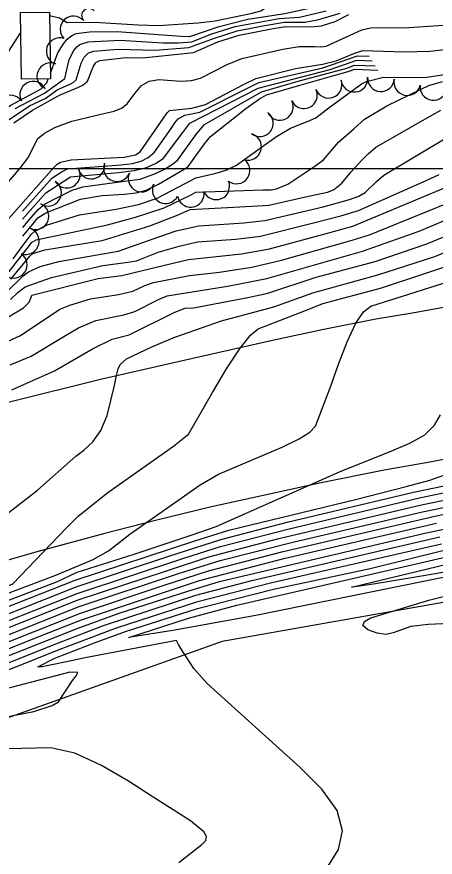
# Model space of a CAD drawing. Extents: x 79600 to 91800, y 75600 to 84400.
# Drawn here: x 88269 to 88582, y 80485 to 81114 of the extents above; entities that cross this region are included whole.
import ezdxf

# ---------------------------------------------------------------- set-up
doc = ezdxf.new("R2010")
doc.units = 0
for name, color, linetype in [('084-090$0$BLDG', 7, 'Continuous'), ('084-090$0$GRID', 7, 'Continuous'), ('084-090$0$INDEX', 7, 'Continuous'), ('084-090$0$INTER', 7, 'Continuous'), ('084-090$0$INTERSTATE', 7, 'Continuous'), ('084-090$0$RECREATION', 7, 'Continuous'), ('084-090$0$TREES', 7, 'Continuous')]:
    doc.layers.add(name, color=color, linetype=linetype)

msp = doc.modelspace()

# ---------------------------------------------------------------- linework, layer by layer
at = {"layer": '084-090$0$BLDG'}
msp.add_lwpolyline([(88271.87, 81116.82), (88293.44, 81117.16), (88294.24, 81067.33), (88272.67, 81066.98)], close=True, dxfattribs=at)
at = {"layer": '084-090$0$GRID'}
msp.add_line((90000, 81000), (85000, 81000), dxfattribs=at)
at = {"layer": '084-090$0$INDEX'}
for points in [[(88266.71, 81034.56), (88280.87, 81043.93), (88301.03, 81055.24), (88313.06, 81060.01), (88318.5, 81062.66), (88322.03, 81065.55), (88326.17, 81076.29), (88328.12, 81079.6), (88331.1, 81080.98), (88350.81, 81083.37), (88363.04, 81083.11), (88396.81, 81086.52), (88401.22, 81086.93), (88419.44, 81094.97), (88435.55, 81100.05), (88460.99, 81104.92), (88470.38, 81106.57), (88489.28, 81106.14), (88497.05, 81107.05), (88507.29, 81110.25), (88517.52, 81115.35)], [(88260, 80987.14), (88271.58, 81000.48), (88277.19, 81007.97), (88282.28, 81017.71), (88284.56, 81022.45), (88289.68, 81026.71), (88297.46, 81030.96), (88310.12, 81035.76), (88335.08, 81041.73), (88341.83, 81043.23), (88347.33, 81045.38), (88351.55, 81048.66), (88357.47, 81056.48), (88362.43, 81062.33), (88368.18, 81065.7), (88375.27, 81066.87), (88391.87, 81065.63), (88399.78, 81066.04), (88406.45, 81067.79), (88426.55, 81078.08), (88437.53, 81082.62), (88468.07, 81089.46), (88480.32, 81091.63), (88491.92, 81091.55), (88496.72, 81091.37), (88500.56, 81091.64), (88527.33, 81103.91), (88533.92, 81105.56), (88562.47, 81105.81), (88621.71, 81109.58)], [(88257.06, 80956.08), (88296.81, 81001.06), (88299.26, 81003.41), (88301.86, 81005.05), (88309.65, 81006.72), (88349.35, 81008.83), (88357.95, 81010.52), (88361.38, 81012.75), (88378.97, 81037.88), (88381.53, 81041.8), (88383.43, 81043.58), (88400.18, 81045.4), (88410.39, 81048.22), (88439.71, 81063.62), (88448.1, 81067.64), (88477.57, 81075.04), (88497.93, 81078.2), (88508.11, 81080.73), (88521.36, 81086.29), (88528.01, 81088.46), (88558.98, 81087.64), (88578.45, 81088.02), (88645.02, 81095.64)], [(88266.4, 80932.68), (88272.95, 80942), (88279.85, 80950.84), (88282.62, 80953.46), (88291.23, 80957.8), (88316, 80965.61), (88343.45, 80969.8), (88360.1, 80973.41), (88374.22, 80978.1), (88395.01, 80989.15), (88403.03, 80993.4), (88417.18, 80996.59), (88425.75, 80999.07), (88433.39, 81002.85), (88452.21, 81016.3), (88463.35, 81024.14), (88474, 81030.44), (88487.25, 81035.65), (88492.97, 81038.11), (88503.9, 81046.77), (88519.22, 81057.86), (88526.96, 81063.49), (88530.76, 81065.39), (88543.56, 81068.58), (88574.29, 81068.39), (88678.68, 81083.99)], [(88248.75, 80881.13), (88274, 80896.22), (88278.4, 80900.29), (88279.49, 80903.46), (88280.19, 80905.53), (88329.88, 80918.05), (88347.63, 80920.25), (88378.7, 80927.66), (88397.5, 80932.15), (88437.32, 80936.4), (88458.1, 80940.19), (88498.78, 80951.25), (88520.56, 80957.2), (88596.57, 80988.73)], [(87888.05, 80537.83), (87919.04, 80548.18), (87976.66, 80572.2), (88005.79, 80582.39), (88255.34, 80685.54), (88266.13, 80689.85), (88305.99, 80731.49), (88315.08, 80740.33), (88337.24, 80758.1), (88386.24, 80792.67), (88397.56, 80801.56), (88415.54, 80832.88), (88426.11, 80850.57), (88436.23, 80866.03), (88444.08, 80875.62), (88449.74, 80880.32), (88485.07, 80894.05), (88498.03, 80899.32), (88541.41, 80910.75), (88606.98, 80932.55)], [(87888.97, 80515.46), (87898.78, 80519.97), (87923.73, 80525.97), (88007.4, 80557.21), (88229.28, 80649.08), (88314.22, 80682.6), (88393.97, 80708.96), (88421.54, 80717.7), (88472.88, 80730.94), (88571.52, 80754.2), (88675.05, 80775.47), (88727.59, 80786.11), (88792.5, 80794.82), (88880.8, 80811.65), (88905.44, 80815.95), (88941.52, 80818.82), (89037.37, 80830.77), (89070.19, 80836.22), (89157.51, 80845.12), (89221.65, 80853.53), (89264.54, 80857.84)], [(87891.8, 80491.97), (87900.28, 80496.23), (87908.34, 80499.57), (87932.67, 80504.79), (87985.21, 80522.95), (88193.58, 80608.71), (88314.15, 80656.42), (88345.58, 80667.87), (88397.13, 80684.35), (88420.71, 80691.45), (88574.54, 80727.65), (88719.01, 80757.83)]]:
    msp.add_lwpolyline(points, dxfattribs=at)
msp.add_lwpolyline([(88786.07, 80734.37), (88684.17, 80714.74), (88570.48, 80695.18), (88537.53, 80689.87), (88527.36, 80688.29), (88521.89, 80687.53), (88519.64, 80687.38), (88598.2, 80706.19), (88749.5, 80737.96), (88762.74, 80740.76), (88811.17, 80745.73), (88839.61, 80750.25), (88856.07, 80752.81), (88872.3, 80755.05), (88879.86, 80755.48), (88857.16, 80749.1), (88795.52, 80735.95)], close=True, dxfattribs=at)
at = {"layer": '084-090$0$INTER'}
for points in [[(88293.48, 81114.67), (88300.88, 81113.04), (88306.72, 81109.44), (88327.28, 81109.78), (88360, 81107.71), (88375.1, 81107.13), (88404.79, 81109.19), (88417.55, 81110.73), (88445.21, 81116.53), (88451.67, 81118.29), (88460.95, 81124.18), (88469.06, 81125.96), (88516.59, 81146.26), (88534.44, 81153.68), (88547.2, 81157.14), (88554.63, 81158.32), (88561.54, 81158.55), (88572.95, 81155.9), (88579.67, 81154.39), (88588.43, 81153.63)], [(88294.17, 81071.69), (88297.92, 81082.03), (88299.65, 81086.67), (88303.91, 81093.59), (88306.76, 81096.95), (88309.88, 81099.49), (88313.52, 81101.18), (88323.46, 81102.56), (88344.1, 81102.78), (88392.06, 81099.27), (88398.57, 81098.99), (88420.61, 81106.57), (88442.06, 81111.96), (88469.71, 81116.22), (88491.41, 81120.9), (88518.66, 81128.67), (88529.45, 81132.17), (88537.73, 81133.62), (88612.1, 81134.09)], [(88262.67, 81036.53), (88278.59, 81047.06), (88290.79, 81052.95), (88299.36, 81059.22), (88307.67, 81062.86), (88311.23, 81064.61), (88313.54, 81066.53), (88317.24, 81079.02), (88319.54, 81083.63), (88322.59, 81086.68), (88326.73, 81088.04), (88344.59, 81089.48), (88372.74, 81088.66), (88397.8, 81090.7), (88416.92, 81097.84), (88434.03, 81103.21), (88453.19, 81107.04), (88469.38, 81109.76), (88484.94, 81109.82), (88495.17, 81111.67), (88511.08, 81116.39)], [(88267.79, 81045.09), (88289.85, 81056.72), (88302.27, 81065.71), (88305.05, 81067.51), (88308.32, 81081.75), (88311.72, 81088.57), (88313.88, 81091.17), (88316.24, 81093.08), (88322.37, 81095.1), (88346.34, 81096.31), (88378.43, 81094.23), (88390.2, 81094.14), (88399.97, 81094.93), (88414.39, 81100.72), (88432.51, 81106.37), (88465.56, 81112.5), (88480.59, 81113.51), (88500.65, 81118.26)], [(88237.03, 81055.56), (88242.46, 81059.61), (88246.12, 81062.05), (88272.11, 81101.92)], [(88273.33, 80968.29), (88291.48, 80988.85), (88295.36, 80992.98), (88302.89, 80997.99), (88306.98, 80999.92), (88347.26, 81003.02), (88355.54, 81004.14), (88362.1, 81005.82), (88367.35, 81008.46), (88372, 81012.5), (88384.57, 81030.18), (88387.44, 81034.5), (88389.82, 81037.39), (88394.93, 81040.13), (88406.02, 81042.39), (88442.34, 81060.73), (88450.22, 81064.65), (88498.17, 81075.57), (88524.17, 81084.43), (88532.9, 81084.32)], [(88273.41, 80962.3), (88290.75, 80982.21), (88309.23, 80993.99), (88345.17, 80997.21), (88356.9, 80998.81), (88366.25, 81001.11), (88373.33, 81004.16), (88378.78, 81007.98), (88393.35, 81027.19), (88398.45, 81034.13), (88449.76, 81060.44), (88503.69, 81074.24), (88523.64, 81081.19), (88535, 81080.89)], [(88273.5, 80956.09), (88280.07, 80963.98), (88285.02, 80969.63), (88289.65, 80973.74), (88299.95, 80978.94), (88310.55, 80984.01), (88318.52, 80986.5), (88349.31, 80990.92), (88361.3, 80992.41), (88372.82, 80996.55), (88379.61, 80999.89), (88385.55, 81003.46), (88389.69, 81006.84), (88403.91, 81026.45), (88409.57, 81033.26), (88452.29, 81057.56), (88479.58, 81065.6), (88516.12, 81075.31), (88521.86, 81077.44), (88537.38, 81077.03)], [(88273.58, 80949.8), (88280.95, 80958.75), (88284.67, 80963.44), (88290.75, 80967.15), (88316.84, 80977.32), (88332.97, 80980.16), (88349.56, 80981.03), (88358.28, 80982.06), (88365.91, 80984.1), (88375.22, 80988.47), (88394.45, 80999.74), (88397.38, 81001.7), (88409.63, 81018.75), (88414.04, 81024.13), (88440.46, 81045.27), (88450.78, 81052.33), (88455.97, 81055.35), (88480.25, 81062.45), (88504.58, 81069.27), (88517.08, 81072.9), (88522.03, 81074.48), (88539.43, 81073.71)], [(87892.75, 80840.68), (87979.88, 80866.02), (88024.07, 80876.65), (88034.28, 80879.49), (88057.79, 80888.96), (88137.29, 80928.72), (88158.89, 80936.82), (88166.94, 80939.92), (88174.01, 80943.26), (88179.95, 80946.91), (88188.94, 80955.45), (88205.21, 80977.2), (88213.82, 80988.37), (88237.28, 81006.69), (88239.45, 81017.46), (88241.47, 81024.5), (88246.28, 81032.45), (88254.6, 81040.48), (88264.59, 81047.71), (88284.42, 81058.46), (88287.22, 81059.86), (88291.46, 81064.22), (88292.58, 81067.3)], [(88261.64, 80921.1), (88278.42, 80942.68), (88280.09, 80944.84), (88283.64, 80946.95), (88319.33, 80954.35), (88336.87, 80958.13), (88358.01, 80963.79), (88379.46, 80970.95), (88399.67, 80980.69), (88403.18, 80982.52), (88453.59, 80984.36), (88459.35, 80984.46), (88463.57, 80985.09), (88471.96, 80988.66), (88492.11, 81002.1), (88498.7, 81006.73), (88509.77, 81019.94), (88521.57, 81030.16), (88529.32, 81037.14), (88546, 81047.08), (88571.78, 81059.54), (88577.44, 81062.44), (88587.77, 81065.4)], [(88264.54, 80917.67), (88278.8, 80934.62), (88281.1, 80936.83), (88289.96, 80939.52), (88332.94, 80946.51), (88368.73, 80957.45), (88389.72, 80965.56), (88398.9, 80969.52), (88445.15, 80972.04), (88457.81, 80972.97), (88487.49, 80979.5), (88501.68, 80982.65), (88506.01, 80984.23), (88512.27, 80989.29), (88519.24, 80997.68), (88527.4, 81006.49), (88531.96, 81011.36), (88537.73, 81016.36), (88578.42, 81039.32), (88586.57, 81043.86)], [(88213.89, 80863.49), (88269.79, 80915.94), (88273.8, 80919.99), (88277.7, 80923.02), (88286.5, 80927.04), (88300.43, 80930.88), (88327.78, 80935.46), (88344.83, 80938.36), (88376.19, 80949.42), (88388.41, 80953.75), (88405.35, 80957.52), (88439.03, 80959.73), (88454.59, 80961.36), (88498.29, 80971.7), (88518.11, 80977.16), (88525.05, 80979.52), (88529.89, 80982.32), (88538.35, 80990.51), (88543.88, 80995.4), (88590.92, 81023.35)], [(88264.3, 80902.46), (88270.12, 80907.93), (88275.18, 80911.69), (88294.93, 80918.78), (88333.56, 80927.65), (88350.49, 80929.97), (88358.69, 80931.36), (88374.84, 80937.75), (88390.5, 80942.32), (88404.22, 80945.35), (88432.92, 80947.42), (88451.37, 80949.75), (88491.1, 80959.79), (88511.51, 80964.95), (88524.81, 80968.89), (88575.05, 80991.12), (88585.1, 80995.71)], [(88249.9, 80865.39), (88271.81, 80875.48), (88301.22, 80895.02), (88308.71, 80898.2), (88324.17, 80902.75), (88345.17, 80906.05), (88355.88, 80908.68), (88364.77, 80912.78), (88371.37, 80915.08), (88398.34, 80920.34), (88420.68, 80922.81), (88444.94, 80926.53), (88467.3, 80931.82), (88520.15, 80946.72), (88533.04, 80950.57), (88592.03, 80974.58)], [(88264.09, 80853.39), (88279.9, 80859.99), (88304.3, 80874.65), (88315.23, 80881.08), (88328.12, 80886.6), (88349.21, 80890.98), (88357.47, 80893.28), (88375.09, 80902.38), (88381.58, 80905.13), (88426.87, 80912.36), (88456.29, 80917.96), (88527.78, 80938.42), (88570.17, 80953.34), (88599.93, 80965.94)], [(88265.21, 80834.77), (88297.18, 80848.92), (88326.23, 80865.59), (88340.53, 80872.8), (88353.05, 80875.81), (88387.38, 80892.93), (88395.07, 80895.9), (88401.28, 80896), (88441.9, 80903.82), (88456.91, 80907.08), (88493.23, 80918.93), (88537.22, 80930.66), (88576.08, 80943.95), (88605.71, 80956.17)], [(88261.06, 80741.5), (88284.53, 80759.88), (88313.2, 80785.15), (88319.18, 80789.64), (88325.84, 80795.88), (88331.99, 80804.5), (88336.67, 80815.64), (88342.16, 80838.13), (88343.63, 80845.62), (88344.87, 80850.49), (88346.41, 80853.74), (88351.09, 80858.04), (88370.08, 80866.91), (88387.45, 80874.15), (88422.33, 80886.33), (88461.57, 80896.83), (88490.62, 80907.28), (88539.31, 80920.71), (88581.98, 80934.56), (88603.29, 80943.15)], [(87882.67, 80530.85), (87896.47, 80536.85), (87917.71, 80543.11), (88007.56, 80577.92), (88233.35, 80671.83), (88298.29, 80696.17), (88326.28, 80707.93), (88337.66, 80714.43), (88353.71, 80726.86), (88406.36, 80763.71), (88420, 80771.7), (88467.7, 80792), (88480.39, 80798.05), (88488.31, 80803.09), (88492.53, 80807.61), (88504.32, 80838.34), (88509.88, 80853.99), (88516.3, 80870.65), (88522.77, 80884.64), (88528.66, 80893.19), (88533.97, 80897.4), (88606.65, 80920.36)], [(87887.39, 80519.3), (87898.21, 80524.19), (87927.28, 80531.62), (88012.89, 80564.51), (88221.57, 80651.09), (88313.43, 80687.51), (88382.81, 80710.39), (88421.71, 80722.95), (88471.45, 80735.93), (88566.05, 80758.37), (88709.85, 80787.93), (88810.16, 80803.04), (88880.59, 80816.22), (89077.82, 80841.93), (89167.93, 80851.08), (89226.4, 80859.22)], [(87890.54, 80511.61), (87899.36, 80515.75), (87925.23, 80521.69), (87941.61, 80526.88), (88016.44, 80555.57), (88140.2, 80607.33), (88229.64, 80643.97), (88315.02, 80677.68), (88380.28, 80699.28), (88412.85, 80709.9), (88465.11, 80723.7), (88572.12, 80748.89), (88686.31, 80772.44), (88728.21, 80780.95), (88796.59, 80790.16), (88843.3, 80798.46), (88889.13, 80809.06), (88904.34, 80811.67), (88931.78, 80812.8), (89012.29, 80822.48), (89073.35, 80832.03), (89144.53, 80838.92), (89231.87, 80849.86)], [(87896.06, 80509.97), (87926.74, 80517.4), (87944.08, 80522.83), (88009.97, 80547.82), (88149.03, 80605.86), (88223.59, 80636.22), (88315.82, 80672.77), (88389.97, 80697.37), (88421.21, 80707.2), (88475.74, 80720.97), (88572.73, 80743.58), (88713.17, 80772.55), (88745.46, 80778.85), (88795.48, 80784.94), (88825.63, 80789.82), (88890.2, 80804.92), (88903.24, 80807.38), (88931.47, 80807.69), (89016.35, 80817.88), (89068.07, 80826.39), (89094.06, 80830.03), (89133.02, 80832.96), (89242.14, 80846.06)], [(87884.24, 80527), (87897.05, 80532.63), (87919.21, 80538.83), (88009.34, 80573.45), (88228.21, 80664.41), (88299.58, 80691.55), (88314.18, 80698.42), (88356.84, 80711.96), (88399.69, 80726.23), (88418.29, 80732.53), (88510.55, 80773.58), (88549.88, 80789.25), (88563.16, 80794.83), (88574.42, 80801.25), (88581.79, 80808.44), (88586.23, 80816.1)], [(87885.82, 80523.15), (87897.63, 80528.41), (87925.22, 80535.76), (88011.11, 80568.98), (88234.5, 80661.75), (88312.63, 80692.42), (88402.3, 80721.93), (88427.66, 80729.96), (88522.64, 80752.89), (88560.62, 80762.44), (88578.17, 80767.35), (88596.51, 80773.81)], [(87893.7, 80503.91), (87900.52, 80507.31), (87928.24, 80513.12), (87946.55, 80518.78), (88011.26, 80543.12), (88152.52, 80602.16), (88230.36, 80633.75), (88316.61, 80667.86), (88379.46, 80688.78), (88412.65, 80699.54), (88468.33, 80713.88), (88581.93, 80740.26), (88729.45, 80770.64)], [(87895.27, 80500.07), (87901.09, 80503.09), (87929.75, 80508.83), (87949.01, 80514.73), (88006.82, 80536.18), (88151.92, 80596.75), (88287.6, 80651.05), (88317.41, 80662.95), (88405.78, 80692.3), (88469.94, 80708.97), (88583.16, 80735.12)], [(88159.72, 80589.69), (88300.35, 80645.75), (88334.01, 80658.66), (88403.07, 80681.18), (88445.01, 80692.29), (88585.63, 80724.86)], [(88163.63, 80586.17), (88302.64, 80641.46), (88343.76, 80656.95), (88404.58, 80676.56), (88459.04, 80690.45), (88586.86, 80719.72)], [(88501.59, 80477.86), (88509.88, 80491.18), (88512.76, 80505.19), (88508.82, 80520.15), (88497.45, 80536.12), (88481.24, 80552.5), (88411.5, 80615.31), (88401.57, 80626.55), (88391.8, 80641.28), (88390.04, 80644.46), (88389.05, 80646.27), (88388.53, 80647.26), (88320.2, 80634.52), (88306.26, 80631.45), (88296.59, 80629.32), (88288.09, 80627.7), (88284.66, 80627.79), (88297.39, 80634.09), (88328.44, 80646.18), (88351.19, 80654.41), (88404.29, 80671.33), (88461.27, 80685.73), (88533.62, 80701.16), (88588.09, 80714.59)], [(88611.59, 80699.21), (88447.87, 80666.11), (88385.72, 80654.97), (88354.25, 80649.95), (88352.84, 80649.69), (88397.6, 80664.1), (88433.72, 80673.78), (88597.11, 80711.33)], [(88257.26, 80589.45), (88281.8, 80594.33), (88295.63, 80598.7), (88300.21, 80601.63), (88310.63, 80617.47), (88313.57, 80621), (88314.64, 80623.33), (88308.84, 80623.62), (88247.26, 80607.7)], [(88390.32, 80481.45), (88403.06, 80491.42), (88407.6, 80494.9), (88410.47, 80497.88), (88411.04, 80500.9), (88408.94, 80504.4), (88398.97, 80512.44), (88370.29, 80530.77), (88352.74, 80542.09), (88332.53, 80553.95), (88312.41, 80563.05), (88294.47, 80567.04), (88262.09, 80566.29)]]:
    msp.add_lwpolyline(points, dxfattribs=at)
msp.add_lwpolyline([(88589.39, 80680.51), (88602.03, 80682.84), (88615.71, 80684.48), (88631.05, 80685.58), (88647.78, 80686.13), (88661.85, 80685.43), (88668.29, 80682.58), (88663.87, 80677.19), (88652.34, 80670.74), (88639.2, 80665.2), (88628.56, 80662.03), (88593.03, 80660.03), (88577.33, 80659.27), (88564.13, 80657.74), (88550.7, 80653.03), (88545.64, 80651.92), (88538.74, 80652.87), (88531.92, 80655.36), (88528.09, 80658.51), (88529.27, 80661.6), (88533.99, 80664.33), (88577.38, 80677.45)], close=True, dxfattribs=at)
at = {"layer": '084-090$0$INTERSTATE'}
for points in [[(87836.77, 80717.41), (87915.18, 80737.62), (88057.85, 80773.94), (88174.56, 80803.8), (88244.28, 80820.98), (88264.53, 80826), (88331.78, 80842.66), (88411.76, 80861.05), (88462.78, 80872.44), (88498.88, 80880.13), (88537.84, 80887.83), (88565.24, 80892.36), (88596.66, 80898.21), (88629.65, 80904.19), (88656.01, 80908.46), (88692.12, 80914.72), (88777.83, 80929.24), (88897.31, 80949.09), (88973.39, 80962.32), (89000, 80966.96), (89056.08, 80976.72), (89125.86, 80988.11), (89184.04, 80998.09), (89235.93, 81006.56)], [(89399.61, 80921.74), (89141.54, 80877.2), (89000, 80853.08), (88969.59, 80847.9), (88811.29, 80820.86), (88726.22, 80807.12), (88667.26, 80796.48), (88624.41, 80789.68), (88578.31, 80780.78), (88544.02, 80774.79), (88495.72, 80764.97), (88452.48, 80755.56), (88414.7, 80747.35), (88372.76, 80737.04), (88334.86, 80727.27), (88283.97, 80713.67), (88235.42, 80699.82), (88192.72, 80687.69), (88163.77, 80678.86), (88066.17, 80648.18), (87979.34, 80620.01), (87909.92, 80596.2), (87848.4, 80575.02)]]:
    msp.add_lwpolyline(points, dxfattribs=at)
at = {"layer": '084-090$0$RECREATION'}
msp.add_lwpolyline([(89000, 80751.14), (88906.64, 80734.31), (88605.11, 80678.87), (88422.78, 80646.67), (88224.5, 80576.19), (87855.04, 80447.95), (87843.73, 80447.51), (87824.07, 80456.01), (87802.16, 80444.87), (87795.17, 80437.56), (87791.18, 80428.45), (87789.94, 80412.33), (87785.98, 80397.76), (87778.24, 80384.21), (87765.01, 80375.84), (87750.49, 80367.07), (87738.32, 80357.66), (87726.17, 80340.85), (87716.87, 80296.5), (87702.57, 80171.42), (87697.81, 80097.06), (87698.44, 80000)], dxfattribs=at)
at = {"layer": '084-090$0$TREES'}
for centre, radius, start, end in [((88311.55, 81104.23), 10, 42.29258, 222.29258), ((88322.97, 81114.56), 5.4, 41.72767, 221.72767), ((88301.11, 81087.98), 10, 72.31074, 252.31074), ((88294.14, 81069.26), 10, 66.85081, 246.85081), ((88281.34, 81055.45), 10, 27.48875, 207.48875), ((88502.39, 81062.93), 10, 200.59829, 20.59829), ((88521.7, 81067.47), 10, 185.90088, 5.90088), ((88541.62, 81067.84), 10, 176.20345, 356.20345), ((88561.34, 81064.9), 10, 166.84943, 346.84943), ((88483.99, 81055.13), 10, 205.34891, 25.34891), ((88580.98, 81061.27), 10, 172.22468, 352.22468), ((88264.23, 81045.16), 10, 34.5396, 214.5396), ((88465.97, 81046.45), 10, 206.0928, 26.0928), ((88450.92, 81034.11), 10, 232.58217, 52.58217), ((88442.14, 81016.54), 10, 254.31185, 74.31185), ((88324.87, 81002.53), 10, 189.67711, 9.67711), ((88344.03, 81000.55), 10, 158.49302, 338.49302), ((88433.51, 80998.85), 10, 233.67002, 53.67002), ((88306.43, 80995.72), 10, 210.90148, 30.90148), ((88362.45, 80992.77), 10, 155.712, 335.712), ((88292.41, 80982.19), 10, 237.04668, 57.04668), ((88380.48, 80984.14), 10, 153.15128, 333.15128), ((88418.33, 80987), 10, 202.33703, 22.33703), ((88399.24, 80981.41), 10, 190.28641, 10.28641), ((88283.07, 80964.59), 10, 247.06806, 67.06806), ((88275.75, 80945.99), 10, 249.97471, 69.97471), ((88266.7, 80928.33), 10, 235.73311, 55.73311)]:
    msp.add_arc(centre, radius, start, end, dxfattribs=at)

doc.saveas('drawing.dxf')
